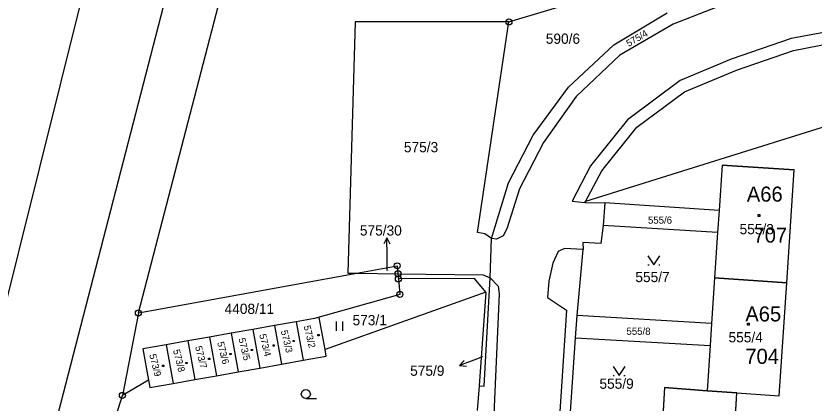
# Model space of a CAD drawing. Extents: x -468021 to -466942, y -1130484 to -1128584.
# Drawn here: x -467953.1 to -467820.7, y -1128750.2 to -1128686 of the extents above; entities that cross this region are included whole.
import ezdxf

# ---------------------------------------------------------------- set-up
doc = ezdxf.new("R2010")
doc.units = 0
for name, color, linetype in [('21-Označení-odběrného-místa', 7, 'Continuous'), ('22-Odběrná místa-šrafy', 7, 'Continuous'), ('25-Popisná-čísla', 7, 'Continuous'), ('DKM', 7, 'Continuous')]:
    doc.layers.add(name, color=color, linetype=linetype)

msp = doc.modelspace()

# ---------------------------------------------------------------- linework, layer by layer
at = {"layer": '22-Odběrná místa-šrafy'}
for points in [[(-467824.01, -1128711.52), (-467835.98, -1128710.72), (-467836.48, -1128718.26), (-467836.73, -1128721.9), (-467837.23, -1128729.47), (-467825.26, -1128730.27), (-467824.01, -1128711.52)], [(-467837.98, -1128740.69), (-467838.48, -1128748.21), (-467833.52, -1128748.54), (-467826.51, -1128749.01), (-467825.26, -1128730.27), (-467837.23, -1128729.47), (-467837.73, -1128737.01), (-467837.98, -1128740.69)], [(-467846.19, -1128759.1), (-467846.57, -1128766.07), (-467849.46, -1128765.91), (-467849.68, -1128769.71), (-467846.78, -1128769.91), (-467834.85, -1128770.73), (-467834.19, -1128759.73), (-467832.9, -1128759.81), (-467832.67, -1128756.07), (-467833.97, -1128755.99), (-467833.52, -1128748.54), (-467838.48, -1128748.21), (-467845.57, -1128747.66), (-467846, -1128755.5), (-467846.19, -1128759.1)]]:
    msp.add_lwpolyline(points, dxfattribs=at)
at = {"layer": 'DKM'}
for p, q in [((-467946.1, -1128751.78), (-467917.08, -1128639.47)), ((-467932.83, -1128735.27), (-467907.92, -1128639.47)), ((-467956.47, -1128740.33), (-467939.72, -1128673.23)), ((-467871.36, -1128686.97), (-467844.22, -1128678.74)), ((-467835.85, -1128684.11), (-467844.09, -1128687.36)), ((-467853.94, -1128690.76), (-467845.09, -1128685.48)), ((-467896.84, -1128686.94), (-467898.08, -1128728.65)), ((-467871.36, -1128686.97), (-467896.84, -1128686.94)), ((-467876.58, -1128721.94), (-467871.36, -1128686.97)), ((-467844.09, -1128687.36), (-467852.93, -1128692.51)), ((-467814.06, -1128687.79), (-467824.56, -1128689.71)), ((-467768.01, -1128688.43), (-467858.68, -1128716.75)), ((-467861.49, -1128697.79), (-467853.94, -1128690.76)), ((-467824.56, -1128689.71), (-467834.47, -1128693.17)), ((-467824.16, -1128691.69), (-467814.11, -1128689.74)), ((-467833.59, -1128694.95), (-467824.16, -1128691.69)), ((-467852.93, -1128692.51), (-467860.21, -1128699.32)), ((-467834.47, -1128693.17), (-467842.95, -1128696.7)), ((-467842.24, -1128698.59), (-467833.59, -1128694.95)), ((-467842.95, -1128696.7), (-467851.68, -1128703.23)), ((-467867.35, -1128705.77), (-467861.49, -1128697.79)), ((-467850.15, -1128704.42), (-467842.24, -1128698.59)), ((-467860.21, -1128699.32), (-467865.64, -1128706.97)), ((-467851.68, -1128703.23), (-467857.8, -1128710.88)), ((-467855.96, -1128711.69), (-467850.15, -1128704.42)), ((-467871.4, -1128713.7), (-467867.35, -1128705.77)), ((-467865.64, -1128706.97), (-467869.62, -1128714.69)), ((-467857.8, -1128710.88), (-467860.86, -1128716.72)), ((-467858.68, -1128716.75), (-467855.96, -1128711.69)), ((-467835.98, -1128710.72), (-467836.48, -1128718.26)), ((-467835.98, -1128710.72), (-467824.01, -1128711.52)), ((-467825.26, -1128730.27), (-467824.01, -1128711.52)), ((-467874.22, -1128722.92), (-467871.4, -1128713.7)), ((-467869.62, -1128714.69), (-467871.73, -1128721.32)), ((-467860.86, -1128716.72), (-467858.79, -1128716.95)), ((-467858.79, -1128716.95), (-467858.68, -1128716.75)), ((-467858.79, -1128716.95), (-467855.46, -1128717.02)), ((-467855.46, -1128717.02), (-467855.72, -1128720.78)), ((-467836.48, -1128718.26), (-467855.46, -1128717.02)), ((-467836.48, -1128718.26), (-467836.73, -1128721.9)), ((-467830.03, -1128718.95), (-467829.73, -1128718.95)), ((-467830.03, -1128719.25), (-467830.03, -1128718.95)), ((-467829.73, -1128719.25), (-467830.03, -1128719.25)), ((-467829.73, -1128718.95), (-467829.73, -1128719.25)), ((-467855.72, -1128720.78), (-467856.11, -1128723.75)), ((-467836.73, -1128721.9), (-467855.72, -1128720.78)), ((-467875.35, -1128722.15), (-467876.58, -1128721.94)), ((-467874.22, -1128722.92), (-467875.35, -1128722.15)), ((-467872.31, -1128722.49), (-467873.4, -1128723.04)), ((-467871.73, -1128721.32), (-467872.31, -1128722.49)), ((-467836.73, -1128721.9), (-467837.23, -1128729.47)), ((-467891.6, -1128722.83), (-467892.09, -1128723.83)), ((-467891.58, -1128725.83), (-467891.6, -1128722.83)), ((-467891.6, -1128722.83), (-467891.09, -1128723.83)), ((-467874.45, -1128729.44), (-467874.22, -1128722.92)), ((-467873.4, -1128723.04), (-467874.22, -1128722.92)), ((-467856.11, -1128723.75), (-467859.09, -1128723.61)), ((-467859.09, -1128723.61), (-467859.05, -1128724.77)), ((-467863.16, -1128725.07), (-467864.08, -1128726.99)), ((-467862.16, -1128724.57), (-467863.16, -1128725.07)), ((-467859.05, -1128724.77), (-467862.16, -1128724.57)), ((-467860.06, -1128735.69), (-467859.05, -1128724.77)), ((-467891.57, -1128728.24), (-467891.58, -1128725.83)), ((-467848.31, -1128725.81), (-467847.31, -1128727.31)), ((-467847.31, -1128727.31), (-467846.31, -1128725.81)), ((-467896.59, -1128728.67), (-467889.89, -1128727.45)), ((-467889.89, -1128727.45), (-467889.77, -1128728.76)), ((-467864.08, -1128726.99), (-467864.74, -1128729.98)), ((-467848.31, -1128727.31), (-467848.11, -1128727.31)), ((-467846.51, -1128727.31), (-467846.31, -1128727.31)), ((-467932.83, -1128735.27), (-467896.59, -1128728.67)), ((-467898.08, -1128728.65), (-467896.59, -1128728.67)), ((-467896.59, -1128728.67), (-467889.77, -1128728.76)), ((-467889.77, -1128728.76), (-467875.63, -1128728.94)), ((-467889.77, -1128728.76), (-467889.69, -1128729.64)), ((-467875.63, -1128728.94), (-467874.45, -1128729.44)), ((-467877.09, -1128729.54), (-467889.69, -1128729.64)), ((-467889.69, -1128729.64), (-467889.45, -1128732.2)), ((-467875.21, -1128731.83), (-467877.09, -1128729.54)), ((-467875.44, -1128747.43), (-467874.45, -1128729.44)), ((-467874.45, -1128729.44), (-467873.14, -1128730.82)), ((-467864.74, -1128729.98), (-467864.97, -1128732.7)), ((-467837.23, -1128729.47), (-467837.73, -1128737.01)), ((-467825.26, -1128730.27), (-467837.23, -1128729.47)), ((-467826.51, -1128749.01), (-467825.26, -1128730.27)), ((-467875.21, -1128731.83), (-467901.87, -1128741.32)), ((-467875.21, -1128731.83), (-467876.31, -1128747.37)), ((-467873.14, -1128730.82), (-467872.96, -1128732.11)), ((-467889.45, -1128732.2), (-467903.61, -1128736.18)), ((-467872.96, -1128732.11), (-467874.7, -1128770.48)), ((-467864.97, -1128732.7), (-467861.78, -1128734.83)), ((-467932.83, -1128735.27), (-467935.48, -1128748.96)), ((-467861.78, -1128734.83), (-467863.77, -1128764.73)), ((-467860.32, -1128739.43), (-467860.06, -1128735.69)), ((-467837.73, -1128737.01), (-467860.06, -1128735.69)), ((-467906.67, -1128736.73), (-467910.26, -1128737.37)), ((-467903.61, -1128736.18), (-467906.67, -1128736.73)), ((-467906.67, -1128736.73), (-467905.51, -1128743.14)), ((-467902.82, -1128736.04), (-467903.61, -1128736.18)), ((-467901.87, -1128741.32), (-467902.82, -1128736.04)), ((-467899.95, -1128738.22), (-467899.95, -1128736.72)), ((-467898.95, -1128736.72), (-467898.95, -1128738.22)), ((-467837.73, -1128737.01), (-467837.98, -1128740.69)), ((-467831.78, -1128736.98), (-467831.48, -1128736.98)), ((-467831.78, -1128737.28), (-467831.78, -1128736.98)), ((-467831.48, -1128736.98), (-467831.48, -1128737.28)), ((-467913.85, -1128738.01), (-467917.44, -1128738.65)), ((-467910.26, -1128737.37), (-467913.85, -1128738.01)), ((-467913.85, -1128738.01), (-467912.7, -1128744.42)), ((-467910.26, -1128737.37), (-467909.11, -1128743.78)), ((-467831.48, -1128737.28), (-467831.78, -1128737.28)), ((-467921.03, -1128739.29), (-467924.62, -1128739.93)), ((-467917.44, -1128738.65), (-467921.03, -1128739.29)), ((-467921.03, -1128739.29), (-467919.89, -1128745.7)), ((-467917.44, -1128738.65), (-467916.29, -1128745.06)), ((-467903.05, -1128738.87), (-467902.85, -1128738.87)), ((-467903.05, -1128739.07), (-467903.05, -1128738.87)), ((-467902.85, -1128739.07), (-467903.05, -1128739.07)), ((-467902.85, -1128738.87), (-467902.85, -1128739.07)), ((-467861.37, -1128754.66), (-467860.32, -1128739.43)), ((-467860.32, -1128739.43), (-467837.98, -1128740.69)), ((-467928.21, -1128740.58), (-467932.07, -1128741.26)), ((-467924.62, -1128739.93), (-467928.21, -1128740.58)), ((-467928.21, -1128740.58), (-467927.07, -1128746.98)), ((-467924.62, -1128739.93), (-467923.48, -1128746.34)), ((-467910.49, -1128740.58), (-467910.29, -1128740.58)), ((-467910.49, -1128740.78), (-467910.49, -1128740.58)), ((-467910.29, -1128740.78), (-467910.49, -1128740.78)), ((-467910.29, -1128740.58), (-467910.29, -1128740.78)), ((-467907.16, -1128739.83), (-467906.96, -1128739.83)), ((-467907.16, -1128740.03), (-467907.16, -1128739.83)), ((-467906.96, -1128740.03), (-467907.16, -1128740.03)), ((-467906.96, -1128739.83), (-467906.96, -1128740.03)), ((-467837.98, -1128740.69), (-467838.48, -1128748.21)), ((-467932.07, -1128741.26), (-467931.13, -1128746.43)), ((-467917.64, -1128741.99), (-467917.44, -1128741.99)), ((-467917.64, -1128742.19), (-467917.64, -1128741.99)), ((-467917.44, -1128742.19), (-467917.64, -1128742.19)), ((-467917.44, -1128741.99), (-467917.44, -1128742.19)), ((-467914.11, -1128741.33), (-467913.91, -1128741.33)), ((-467914.11, -1128741.53), (-467914.11, -1128741.33)), ((-467913.91, -1128741.53), (-467914.11, -1128741.53)), ((-467913.91, -1128741.33), (-467913.91, -1128741.53)), ((-467905.51, -1128743.14), (-467901.67, -1128742.46)), ((-467901.67, -1128742.46), (-467901.87, -1128741.32)), ((-467924.95, -1128743.49), (-467924.75, -1128743.49)), ((-467924.95, -1128743.69), (-467924.95, -1128743.49)), ((-467924.75, -1128743.69), (-467924.95, -1128743.69)), ((-467924.75, -1128743.49), (-467924.75, -1128743.69)), ((-467921.17, -1128742.78), (-467920.97, -1128742.78)), ((-467921.17, -1128742.98), (-467921.17, -1128742.78)), ((-467920.97, -1128742.98), (-467921.17, -1128742.98)), ((-467920.97, -1128742.78), (-467920.97, -1128742.98)), ((-467912.7, -1128744.42), (-467909.11, -1128743.78)), ((-467909.11, -1128743.78), (-467905.51, -1128743.14)), ((-467876.73, -1128742.95), (-467879.54, -1128744.01)), ((-467879.54, -1128744.01), (-467878.78, -1128743.19)), ((-467875.73, -1128742.57), (-467876.73, -1128742.95)), ((-467928.82, -1128743.95), (-467928.62, -1128743.95)), ((-467928.82, -1128744.15), (-467928.82, -1128743.95)), ((-467928.62, -1128744.15), (-467928.82, -1128744.15)), ((-467928.62, -1128743.95), (-467928.62, -1128744.15)), ((-467919.89, -1128745.7), (-467916.29, -1128745.06)), ((-467916.29, -1128745.06), (-467912.7, -1128744.42)), ((-467879.54, -1128744.01), (-467878.42, -1128744.12)), ((-467854.09, -1128744.17), (-467853.09, -1128745.67)), ((-467853.09, -1128745.67), (-467852.09, -1128744.17)), ((-467931.13, -1128746.43), (-467935.48, -1128748.96)), ((-467931.13, -1128746.43), (-467930.91, -1128747.66)), ((-467927.07, -1128746.98), (-467923.48, -1128746.34)), ((-467923.48, -1128746.34), (-467919.89, -1128745.7)), ((-467854.09, -1128745.67), (-467853.89, -1128745.67)), ((-467852.29, -1128745.67), (-467852.09, -1128745.67)), ((-467930.91, -1128747.66), (-467927.07, -1128746.98)), ((-467876.31, -1128747.37), (-467876.61, -1128751.49)), ((-467876.31, -1128747.37), (-467875.44, -1128747.43)), ((-467845.57, -1128747.66), (-467846, -1128755.5)), ((-467845.57, -1128747.66), (-467838.48, -1128748.21)), ((-467936.99, -1128753.81), (-467935.48, -1128748.96)), ((-467838.48, -1128748.21), (-467833.52, -1128748.54)), ((-467833.97, -1128755.99), (-467833.52, -1128748.54)), ((-467833.52, -1128748.54), (-467826.51, -1128749.01)), ((-467905.05, -1128749.5), (-467903.3, -1128749.5))]:
    msp.add_line(p, q, dxfattribs=at)
for centre, radius in [((-467871.36, -1128686.97), 0.5), ((-467871.36, -1128686.97), 0.01), ((-467889.89, -1128727.45), 0.5), ((-467889.89, -1128727.45), 0.01), ((-467889.77, -1128728.76), 0.5), ((-467889.69, -1128729.64), 0.5), ((-467889.77, -1128728.76), 0.01), ((-467889.69, -1128729.64), 0.01), ((-467889.45, -1128732.2), 0.5), ((-467889.45, -1128732.2), 0.01), ((-467932.83, -1128735.27), 0.5), ((-467932.83, -1128735.27), 0.01), ((-467935.48, -1128748.96), 0.5), ((-467935.48, -1128748.96), 0.01), ((-467905.05, -1128748.75), 0.75)]:
    msp.add_circle(centre, radius, dxfattribs=at)

# ---------------------------------------------------------------- texts
at = {"layer": '21-Označení-odběrného-místa'}
for s, p in [('A66', (-467831.89, -1128716.8)), ('A65', (-467832.14, -1128736.69))]:
    msp.add_text(s, height=2.5, dxfattribs=at).set_placement(p)
at = {"layer": '25-Popisná-čísla'}
for s, p in [('707', (-467830.78, -1128723.6)), ('704', (-467832.14, -1128743.73))]:
    msp.add_text(s, height=2.5, dxfattribs=at).set_placement(p)
at = {"layer": 'DKM'}
for s, height, p in [('590/6', 1.7, (-467865.24, -1128690.6)), ('575/3', 1.7, (-467888.78, -1128708.6)), ('555/6', 1.19, (-467848.28, -1128720.46)), ('575/30', 1.7, (-467896.08, -1128722.43)), ('555/3', 1.7, (-467833.09, -1128722.21)), ('575/30', 0.1, (-467891.57, -1128728.24)), ('555/7', 1.7, (-467850.38, -1128730.16)), ('4408/11', 1.7, (-467918.53, -1128735.44)), ('573/1', 1.7, (-467897.3, -1128737.32)), ('555/8', 1.19, (-467851.85, -1128738.91)), ('555/4', 1.7, (-467834.92, -1128740.16)), ('575/9', 0.1, (-467875.73, -1128742.57)), ('575/9', 1.7, (-467887.74, -1128745.71)), ('555/9', 1.7, (-467856.34, -1128747.87))]:
    msp.add_text(s, height=height, dxfattribs=at).set_placement(p)
for s, rotation, p in [('575/4', 30.6807, (-467851.47, -1128691.14)), ('573/3', 283.9976, (-467909.22, -1128738.28)), ('573/2', 283.9976, (-467905.43, -1128737.49)), ('573/5', 283.9976, (-467916.24, -1128739.57)), ('573/4', 283.9976, (-467912.79, -1128738.9)), ('573/7', 283.9976, (-467923.43, -1128740.9)), ('573/6', 283.9976, (-467919.77, -1128740.19)), ('573/9', 283.9976, (-467931.03, -1128742.23)), ('573/8', 283.9976, (-467927.09, -1128741.48))]:
    msp.add_text(s, height=1.14, rotation=rotation, dxfattribs=at).set_placement(p)

doc.saveas('drawing.dxf')
